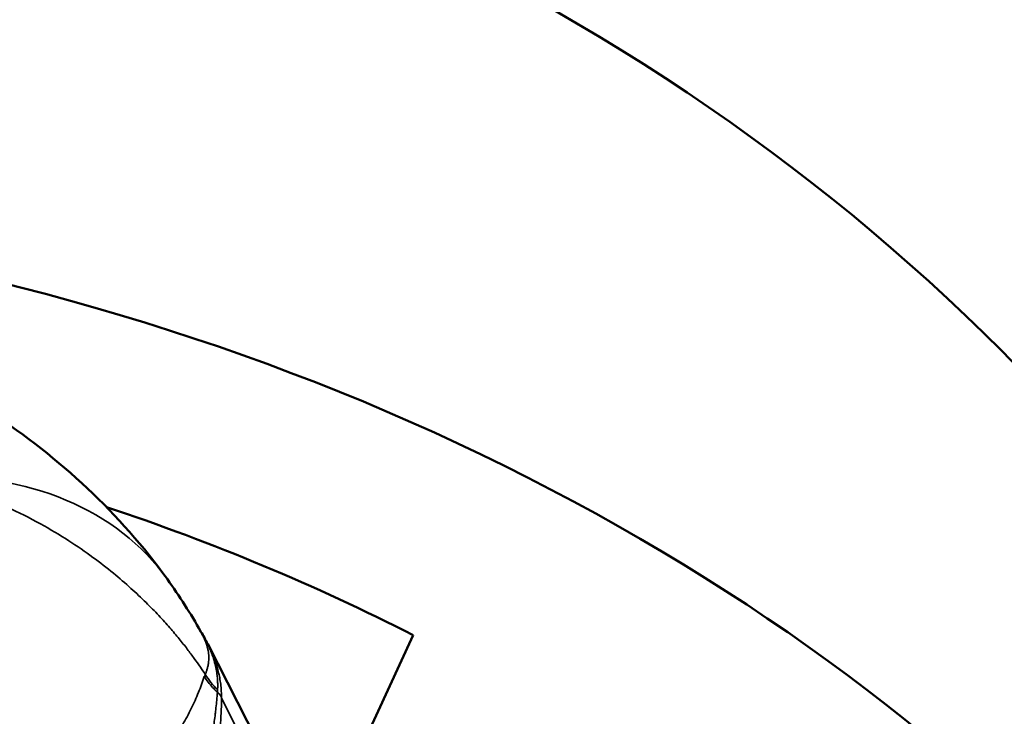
# Model space of a CAD drawing. Header units: millimetres. Extents: x 0 to 6049, y -120 to 1682.
# Tile 556 of 656: x 2065.94 to 2071.86, y 850.19 to 854.38. Entities that reach past the tile are written whole.
import ezdxf

# ---------------------------------------------------------------- set-up
doc = ezdxf.new("R2010")
doc.units = ezdxf.units.MM
doc.header["$LTSCALE"] = 2
doc.layers.add('Sichtbar (ISO)', color=7, linetype='Continuous', lineweight=50)
doc.layers.add('Sichtbar schmal (ISO)', color=7, linetype='Continuous', lineweight=35)

msp = doc.modelspace()

# ---------------------------------------------------------------- linework, layer by layer
at = {"layer": 'Sichtbar (ISO)'}
for p, q in [((2068.3046, 850.6749), (2067.803, 849.5905)), ((2067.0686, 850.6227), (2067.6161, 849.5492))]:
    msp.add_line(p, q, dxfattribs=at)
for centre, major_axis, ratio, start_param, end_param in [((2060.7668, 844.5337), (-14.0639, -1.9612), 0.831833, 3.141593, 6.283185), ((2061.2037, 841.4004), (14.0639, 1.9612), 0.831833, 5.719086, 10.029764), ((2061.2037, 841.4004), (12.7764, 1.7817), 0.831833, 0.870458, 1.034369), ((2064.7954, 849.5532), (2.0306, 1.4583), 0.727988, 6.283175, 6.283187)]:
    msp.add_ellipse(centre, major_axis=major_axis, ratio=ratio, start_param=start_param, end_param=end_param, dxfattribs=at)
msp.add_open_spline([(2063.0173, 852.853), (2063.5093, 852.8423), (2064.009, 852.7613), (2064.9372, 852.4759), (2065.3784, 852.271), (2066.1778, 851.7424), (2066.5436, 851.4047), (2066.826, 851.0115)], degree=3, knots=[0, 0, 0, 0, 0.14796, 0.14796, 0.2929599, 0.2929599, 0.4450963, 0.4450963, 0.4450963, 0.4450963], dxfattribs=at)
for points in [[(2066.826, 851.0115), (2066.8989, 850.9099), (2066.9661, 850.8045), (2067.0274, 850.6961)], [(2067.0272, 850.6965), (2067.0274, 850.6962), (2067.0276, 850.6958), (2067.0278, 850.6955)], [(2067.0278, 850.6955), (2067.0426, 850.6713), (2067.0561, 850.6471), (2067.0685, 850.6229)], [(2067.0685, 850.6229), (2067.0685, 850.6228), (2067.0686, 850.6228), (2067.0686, 850.6227)]]:
    msp.add_open_spline(points, degree=3, dxfattribs=at)
at = {"layer": 'Sichtbar schmal (ISO)'}
msp.add_line((2067.7052, 849.1889), (2067.152, 850.2982), dxfattribs=at)
for centre, major_axis, ratio, start_param, end_param in [((2064.7954, 849.5532), (2.0306, 1.4583), 0.727988, 0.000001, 0.840339), ((2067.4744, 850.6819), (-0.4328, 0.2504), 0.96172, 1.065041, 1.303963)]:
    msp.add_ellipse(centre, major_axis=major_axis, ratio=ratio, start_param=start_param, end_param=end_param, dxfattribs=at)
for points, knots in [([(2065.3595, 851.6273), (2065.4509, 851.603), (2065.5409, 851.5746), (2065.6292, 851.5423), (2065.7086, 851.5133), (2065.7865, 851.4811), (2065.8627, 851.446), (2065.9309, 851.4145), (2065.9978, 851.3806), (2066.0631, 851.3445), (2066.1212, 851.3122), (2066.1781, 851.2782), (2066.2336, 851.2425), (2066.283, 851.2106), (2066.3313, 851.1775), (2066.3784, 851.143), (2066.4205, 851.1122), (2066.4616, 851.0803), (2066.5018, 851.0475), (2066.5378, 851.0181), (2066.573, 850.9879), (2066.6073, 850.9569), (2066.6381, 850.9291), (2066.6682, 850.9007), (2066.6976, 850.8718), (2066.7239, 850.8458), (2066.7496, 850.8195), (2066.7747, 850.7926), (2066.7973, 850.7686), (2066.8193, 850.7443), (2066.8408, 850.7196), (2066.8601, 850.6975), (2066.879, 850.6751), (2066.8974, 850.6525), (2066.914, 850.6321), (2066.9303, 850.6116), (2066.9461, 850.5909), (2066.9605, 850.5722), (2066.9745, 850.5534), (2066.9882, 850.5345), (2067.0006, 850.5174), (2067.0128, 850.5002), (2067.0246, 850.483), (2067.0346, 850.4683), (2067.0445, 850.4537), (2067.054, 850.4391)], [0, 0, 0, 0, 0.129181, 0.129181, 0.129181, 0.245414, 0.245414, 0.245414, 0.349539, 0.349539, 0.349539, 0.442326, 0.442326, 0.442326, 0.524907, 0.524907, 0.524907, 0.598769, 0.598769, 0.598769, 0.665023, 0.665023, 0.665023, 0.724465, 0.724465, 0.724465, 0.777728, 0.777728, 0.777728, 0.825453, 0.825453, 0.825453, 0.868283, 0.868283, 0.868283, 0.906836, 0.906836, 0.906836, 0.941671, 0.941671, 0.941671, 0.973209, 0.973209, 0.973209, 1, 1, 1, 1]), ([(2067.0274, 850.6961), (2067.0305, 850.6907), (2067.0334, 850.6854), (2067.0361, 850.6801), (2067.0411, 850.6706), (2067.0455, 850.6611), (2067.0496, 850.6518), (2067.0532, 850.6433), (2067.0565, 850.6348), (2067.0594, 850.6265), (2067.0621, 850.6188), (2067.0644, 850.6112), (2067.0664, 850.6037), (2067.0682, 850.5967), (2067.0697, 850.5899), (2067.071, 850.583), (2067.0722, 850.5767), (2067.0731, 850.5704), (2067.0738, 850.5642), (2067.0744, 850.5585), (2067.0749, 850.5528), (2067.0751, 850.5471), (2067.0753, 850.5419), (2067.0753, 850.5368), (2067.0752, 850.5317), (2067.075, 850.5269), (2067.0748, 850.5223), (2067.0744, 850.5176), (2067.074, 850.5133), (2067.0735, 850.509), (2067.0729, 850.5048), (2067.0723, 850.5008), (2067.0716, 850.4969), (2067.0708, 850.493), (2067.0701, 850.4894), (2067.0693, 850.4858), (2067.0684, 850.4822), (2067.0676, 850.4788), (2067.0667, 850.4755), (2067.0657, 850.4722), (2067.0648, 850.4691), (2067.0639, 850.466), (2067.0629, 850.4629), (2067.0619, 850.4601), (2067.0609, 850.4572), (2067.0599, 850.4544), (2067.059, 850.4518), (2067.058, 850.4491), (2067.057, 850.4465), (2067.056, 850.444), (2067.0551, 850.4415), (2067.054, 850.4391)], [0.2360417, 0.2360417, 0.2360417, 0.2360417, 0.2794203, 0.2794203, 0.2794203, 0.3575826, 0.3575826, 0.3575826, 0.429148, 0.429148, 0.429148, 0.4946978, 0.4946978, 0.4946978, 0.5551947, 0.5551947, 0.5551947, 0.6111654, 0.6111654, 0.6111654, 0.6626747, 0.6626747, 0.6626747, 0.7099258, 0.7099258, 0.7099258, 0.7533093, 0.7533093, 0.7533093, 0.7932201, 0.7932201, 0.7932201, 0.8300642, 0.8300642, 0.8300642, 0.8641975, 0.8641975, 0.8641975, 0.8958538, 0.8958538, 0.8958538, 0.9251508, 0.9251508, 0.9251508, 0.9522069, 0.9522069, 0.9522069, 0.9768782, 0.9768782, 0.9768782, 1, 1, 1, 1]), ([(2067.0278, 850.6955), (2067.0356, 850.6828), (2067.0426, 850.6705), (2067.0491, 850.6587), (2067.0556, 850.6468), (2067.0615, 850.6353), (2067.0669, 850.6244), (2067.0725, 850.6129), (2067.0775, 850.602), (2067.0821, 850.5914), (2067.0863, 850.5815), (2067.0902, 850.5718), (2067.0938, 850.5623), (2067.0971, 850.5534), (2067.1002, 850.5446), (2067.1031, 850.5357), (2067.1057, 850.5277), (2067.1081, 850.5196), (2067.1103, 850.5114), (2067.1116, 850.5066), (2067.1129, 850.5017), (2067.1141, 850.4968), (2067.1147, 850.4943), (2067.1152, 850.4919), (2067.1158, 850.4893), (2067.1173, 850.4828), (2067.1187, 850.476), (2067.12, 850.4691), (2067.1211, 850.4631), (2067.1222, 850.4569), (2067.1231, 850.4506), (2067.124, 850.445), (2067.1247, 850.4394), (2067.1254, 850.4336), (2067.126, 850.4285), (2067.1265, 850.4232), (2067.127, 850.418), (2067.1274, 850.4132), (2067.1277, 850.4084), (2067.128, 850.4035), (2067.1282, 850.3991), (2067.1284, 850.3947), (2067.1285, 850.3902), (2067.1287, 850.3861), (2067.1287, 850.382), (2067.1287, 850.3779), (2067.1288, 850.3741), (2067.1287, 850.3703), (2067.1287, 850.3665), (2067.1286, 850.3631), (2067.1285, 850.3596), (2067.1284, 850.3561), (2067.1283, 850.3529), (2067.1281, 850.3497), (2067.128, 850.3464)], [0.1759943, 0.1759943, 0.1759943, 0.1759943, 0.2545555, 0.2545555, 0.2545555, 0.3333333, 0.3333333, 0.3333333, 0.4158835, 0.4158835, 0.4158835, 0.493244, 0.493244, 0.493244, 0.5649638, 0.5649638, 0.5649638, 0.6292275, 0.6292275, 0.6292275, 0.6666667, 0.6666667, 0.6666667, 0.6852419, 0.6852419, 0.6852419, 0.7338885, 0.7338885, 0.7338885, 0.7767249, 0.7767249, 0.7767249, 0.814884, 0.814884, 0.814884, 0.8492304, 0.8492304, 0.8492304, 0.8804125, 0.8804125, 0.8804125, 0.9088627, 0.9088627, 0.9088627, 0.934845, 0.934845, 0.934845, 0.9585816, 0.9585816, 0.9585816, 0.9800365, 0.9800365, 0.9800365, 1, 1, 1, 1]), ([(2067.0686, 850.6227), (2067.0691, 850.6217), (2067.0696, 850.6207), (2067.0701, 850.6197), (2067.0752, 850.6097), (2067.0799, 850.5998), (2067.0845, 850.59), (2067.097, 850.5628), (2067.1078, 850.5357), (2067.1169, 850.5089), (2067.1228, 850.4913), (2067.1279, 850.4738), (2067.1323, 850.4564), (2067.1346, 850.4473), (2067.1367, 850.4382), (2067.1386, 850.4291), (2067.1441, 850.4027), (2067.1478, 850.3765), (2067.1496, 850.3507), (2067.1508, 850.3343), (2067.1512, 850.3181), (2067.1514, 850.3022)], [0.3271985, 0.3271985, 0.3271985, 0.3271985, 0.3333333, 0.3333333, 0.3333333, 0.3933616, 0.3933616, 0.3933616, 0.5584065, 0.5584065, 0.5584065, 0.6666667, 0.6666667, 0.6666667, 0.7234891, 0.7234891, 0.7234891, 0.8888787, 0.8888787, 0.8888787, 0.9937962, 0.9937962, 0.9937962, 0.9937962]), ([(2067.0482, 850.4267), (2067.0381, 850.3941), (2067.0261, 850.3628), (2067.0132, 850.3315), (2066.9998, 850.2988), (2066.9856, 850.2662), (2066.9699, 850.2342), (2066.9535, 850.2009), (2066.9356, 850.1682), (2066.9165, 850.1357)], [0, 0, 0, 0, 0.319089, 0.319089, 0.319089, 0.652494, 0.652494, 0.652494, 1, 1, 1, 1]), ([(2067.0482, 850.4267), (2067.0493, 850.4277), (2067.051, 850.4298), (2067.0523, 850.4344), (2067.0535, 850.4375), (2067.054, 850.4391)], [0.0000329, 0.0000329, 0.0000329, 0.0000329, 0.3333333, 0.6666667, 1, 1, 1, 1]), ([(2067.1271, 850.3318), (2067.1169, 850.341), (2067.1072, 850.3509), (2067.098, 850.3612), (2067.0888, 850.3714), (2067.08, 850.382), (2067.0717, 850.393), (2067.0634, 850.4038), (2067.0556, 850.4149), (2067.0484, 850.4263)], [0.0001967, 0.0001967, 0.0001967, 0.0001967, 0.3333333, 0.3333333, 0.3333333, 0.6666667, 0.6666667, 0.6666667, 0.9967585, 0.9967585, 0.9967585, 0.9967585]), ([(2067.1271, 850.3323), (2067.127, 850.3336), (2067.1271, 850.335), (2067.1272, 850.3365), (2067.1273, 850.3382), (2067.1275, 850.3398), (2067.1276, 850.3415), (2067.1277, 850.3431), (2067.1279, 850.3447), (2067.128, 850.3464)], [0.0397875, 0.0397875, 0.0397875, 0.0397875, 0.3333333, 0.3333333, 0.3333333, 0.6666667, 0.6666667, 0.6666667, 1, 1, 1, 1]), ([(2067.0816, 849.9964), (2067.0838, 850.0076), (2067.086, 850.019), (2067.0881, 850.0304), (2067.0925, 850.0546), (2067.0967, 850.0791), (2067.1006, 850.104), (2067.1009, 850.106), (2067.1012, 850.1081), (2067.1015, 850.1101), (2067.1062, 850.1402), (2067.1104, 850.1707), (2067.1142, 850.2017), (2067.1148, 850.2064), (2067.1153, 850.2111), (2067.1159, 850.2159), (2067.1195, 850.2461), (2067.1226, 850.2767), (2067.1254, 850.3079), (2067.1261, 850.3159), (2067.1268, 850.324), (2067.1271, 850.3318)], [0, 0, 0, 0, 0.1067514, 0.1067514, 0.1067514, 0.3333333, 0.3333333, 0.3333333, 0.3519227, 0.3519227, 0.3519227, 0.6253337, 0.6253337, 0.6253337, 0.6666667, 0.6666667, 0.6666667, 0.9313933, 0.9313933, 0.9313933, 0.9999991, 0.9999991, 0.9999991, 0.9999991]), ([(2067.1272, 850.3317), (2067.1307, 850.3287), (2067.1377, 850.3228), (2067.1462, 850.3116), (2067.1496, 850.3034), (2067.1515, 850.2994)], [0.0022487, 0.0022487, 0.0022487, 0.0022487, 0.3333333, 0.6666667, 0.9999725, 0.9999725, 0.9999725, 0.9999725]), ([(2067.1305, 849.947), (2067.1317, 849.9587), (2067.1328, 849.9706), (2067.1338, 849.9826), (2067.1363, 850.0101), (2067.1386, 850.0378), (2067.1407, 850.0661), (2067.143, 850.0976), (2067.1449, 850.1299), (2067.1468, 850.1623), (2067.1478, 850.1803), (2067.1488, 850.1984), (2067.1496, 850.2168), (2067.1505, 850.2353), (2067.1512, 850.2541), (2067.1515, 850.2735), (2067.1517, 850.2822), (2067.1518, 850.2911), (2067.1515, 850.2994)], [0, 0, 0, 0, 0.1075081, 0.1075081, 0.1075081, 0.3544104, 0.3544104, 0.3544104, 0.6280021, 0.6280021, 0.6280021, 0.7800565, 0.7800565, 0.7800565, 0.9321109, 0.9321109, 0.9321109, 1, 1, 1, 1])]:
    msp.add_open_spline(points, degree=3, knots=knots, dxfattribs=at)

doc.saveas('drawing.dxf')
